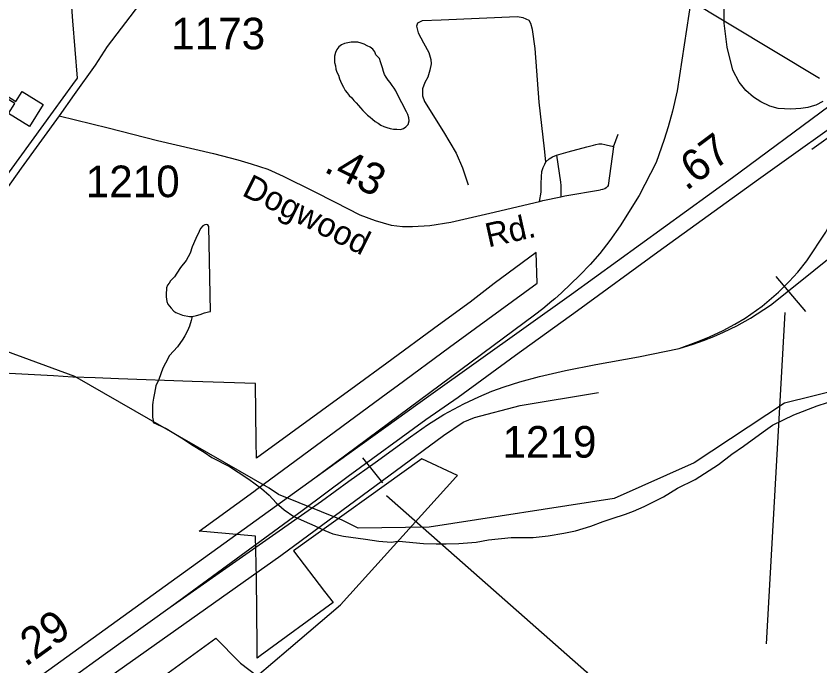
# Model space of a CAD drawing. Extents: x 2082433 to 2279600, y 546599 to 755198.
# Drawn here: x 2139852 to 2143032, y 594574 to 597144 of the extents above; entities that cross this region are included whole.
import ezdxf

# ---------------------------------------------------------------- set-up
doc = ezdxf.new("R2010")
doc.units = 0
for name, color, linetype in [('Exist Boundary Political City Limit New', 7, 'Continuous'), ('Exist Cultural Educational Facility Middle CELL', 7, 'Continuous'), ('Exist Hydrographic Creek Single Shore', 7, 'Continuous'), ('Exist Hydrographic Misc Water Feature', 7, 'Continuous'), ('Exist Road Non-System Type 51', 7, 'Continuous'), ('Exist Road Primary Interstate Divided Center Attributed', 7, 'Continuous'), ('Exist Road Primary Interstate Mileage Hundredths English Label', 7, 'Continuous'), ('Exist Road Primary Interstate Ramp 1 Lane Attributed', 7, 'Continuous'), ('Exist Road Primary Interstate Structure Ovrhead Sign CELL', 7, 'Continuous'), ('Exist Road Primary Interstate Structure Ovrhead Sign Number Label', 7, 'Continuous'), ('Exist Road Primary Interstate Structure Standard Bridge CELL', 7, 'Continuous'), ('Exist Road Primary Interstate Structure Standard Bridge Number Label', 7, 'Continuous'), ('Exist Road Primary US Service Attributed', 7, 'Continuous'), ('Exist Road Secondary Mileage Hundredths English Label', 7, 'Continuous'), ('Exist Road Secondary Type 51 Attributed', 7, 'Continuous'), ('Exist Road Secondary Type 51 Label', 7, 'Continuous'), ('Exist Road Secondary Type 51 Number Label', 7, 'Continuous'), ('Map Preparation Boundary City Limit Buffer Line', 7, 'Continuous')]:
    doc.layers.add(name, color=color, linetype=linetype)

msp = doc.modelspace()

# ---------------------------------------------------------------- linework, layer by layer
at = {"layer": 'Exist Boundary Political City Limit New'}
for points in [[(2139651, 596287.6), (2140000, 596768), (2140076.5, 596873.4), (2140094.5, 596898.6), (2140076.5, 597125.1), (2140043.8, 597576.1), (2140042, 597585.6), (2140000.2, 597576.1), (2139117, 597418.9)], [(2140798.5, 595086.9), (2140575.8, 595107), (2140792.2, 595264.4), (2140804.8, 595273.5), (2141321.5, 595653.8), (2141359.2, 595681.5), (2141566.5, 595834.1), (2141669.8, 595909.4), (2141913.2, 596087.2), (2141909.8, 596208.6), (2141742.5, 596085.8), (2141647.5, 596013.1), (2141522.8, 595921.3), (2141318.2, 595770.9), (2141195.2, 595681.5), (2140803, 595396.2), (2140802, 595460.9), (2140799, 595690.6), (2140548, 595699.2), (2140257.2, 595709.4), (2140165, 595713), (2140076.5, 595716.6), (2140000, 595720.7), (2139648.5, 595739.1)], [(2139831.8, 594210.8), (2139885.8, 594211), (2139925, 594211.2), (2139993.2, 594211.5), (2140000, 594216.4), (2140076.5, 594273.1), (2140642.2, 594683.9), (2140734.5, 594590.4), (2140739.8, 594585.1), (2140805.8, 594535.2), (2140930, 594640.9), (2141135.2, 594815.6), (2141591.8, 595320.2), (2141598.5, 595327.7), (2141457, 595393.2), (2140949.8, 595029.4), (2141072.5, 594868.9), (2141106, 594825), (2140817.5, 594613.8), (2140805.2, 594604.8), (2140805, 594632.3), (2140805, 594654.6), (2140803.2, 594921.1), (2140798.5, 595086.9)]]:
    msp.add_lwpolyline(points, dxfattribs=at)
at = {"layer": 'Exist Cultural Educational Facility Middle CELL'}
msp.add_lwpolyline([(2139905.3, 596707.7), (2139822.1, 596759.2), (2139846.4, 596798.4), (2139782.5, 596837.9), (2139737.2, 596810.7), (2139742.2, 596874.2), (2139851.4, 596806.5), (2139875.7, 596845.7), (2139958.9, 596794.1)], close=True, dxfattribs=at)
at = {"layer": 'Exist Hydrographic Creek Single Shore'}
msp.add_lwpolyline([(2146159.1, 597026.3), (2146118, 596968), (2145959.9, 596902.3), (2145352, 596740.7), (2144987, 596571), (2144721, 596297.5), (2144357, 595786.6), (2144190.9, 595717.9), (2143232.9, 595697.8), (2142891.9, 595612.9), (2142533.9, 595377.3), (2142217.9, 595236.1), (2141485.8, 595123), (2141205.4, 595118.8), (2141141.4, 595150.4), (2140890.1, 595252.5), (2140853.6, 595277.6), (2140083.9, 595718.9), (2139724.8, 595850.7)], dxfattribs=at)
at = {"layer": 'Exist Hydrographic Misc Water Feature'}
for points in [[(2141275, 596990.6), (2141270.7, 597002.6), (2141262.9, 597012.7), (2141252.9, 597020.7), (2141240.6, 597026.6), (2141228.9, 597032.5), (2141216.8, 597036.3), (2141203.1, 597040.4), (2141190.6, 597040.3), (2141177, 597040.3), (2141164.7, 597038.1), (2141150.8, 597036.2), (2141138.9, 597030.3), (2141128.8, 597022), (2141120.8, 597011.9), (2141115.1, 596999.8), (2141111, 596985.8), (2141111.2, 596974), (2141111, 596959.9), (2141115.3, 596947.8), (2141117.1, 596933.8), (2141121.3, 596921.8), (2141127.2, 596909.9), (2141131.3, 596896), (2141135.6, 596886), (2141141.3, 596872.1), (2141147.3, 596862.3), (2141153.9, 596850), (2141161.6, 596840.3), (2141169.6, 596830.1), (2141179.9, 596820.4), (2141188.1, 596810.3), (2141197.7, 596800.3), (2141205.9, 596790.1), (2141213.7, 596780.5), (2141223.8, 596770.4), (2141232, 596762.7), (2141242.2, 596752.7), (2141251.9, 596744.7), (2141262.1, 596736.7), (2141272.2, 596726.6), (2141284.1, 596720.8), (2141294.1, 596712.7), (2141306, 596706.9), (2141318.1, 596703), (2141331.8, 596698.9), (2141344.3, 596697.1), (2141358.3, 596696.9), (2141372, 596695.3), (2141384.1, 596699.2), (2141394.2, 596705.4), (2141402.2, 596715.5), (2141406.3, 596729.4), (2141406.1, 596741.2), (2141401.6, 596755.3), (2141396, 596765.1), (2141389.9, 596777.3), (2141383.9, 596789.2), (2141377.8, 596801.1), (2141371.6, 596813), (2141365.7, 596825.2), (2141359.5, 596837.1), (2141353.4, 596848.9), (2141347.4, 596859.2), (2141339.2, 596868.9), (2141331.6, 596881.1), (2141323.4, 596890.8), (2141315.2, 596903), (2141309.3, 596912.8), (2141305.2, 596924.8), (2141301.3, 596938.8), (2141296.8, 596950.8), (2141292.9, 596962.7), (2141288.8, 596976.7), (2141275, 596990.6)], [(2140547.9, 595955.7), (2140565.6, 595959.9), (2140579.5, 595963.9), (2140597.3, 595970.1), (2140613.3, 595974.2), (2140621.3, 595976.2), (2140614, 596311.9), (2140609.9, 596317.8), (2140606, 596320), (2140598, 596318), (2140590.2, 596313.9), (2140582, 596303.8), (2140576.2, 596291.7), (2140562.3, 596263.8), (2140548.3, 596231.8), (2140540.7, 596205.8), (2140525, 596177.4), (2140502.8, 596149.5), (2140487.2, 596127.5), (2140478.8, 596113.4), (2140471.2, 596105.2), (2140463, 596097.5), (2140457.1, 596087.4), (2140451.1, 596079.4), (2140447.2, 596069.1), (2140447.2, 596063.4), (2140445.4, 596047.4), (2140445.6, 596033.2), (2140447.7, 596015.5), (2140451.6, 596005.2), (2140465.5, 595989.3), (2140475.3, 595977.6), (2140483.7, 595971.5), (2140509.8, 595961.5), (2140538.1, 595955.6), (2140547.9, 595955.7)], [(2140547.9, 595955.7), (2140543.8, 595939.7), (2140537.7, 595917.9), (2140530.1, 595899.6), (2140519.8, 595879.7), (2140512, 595865.8), (2140490.5, 595835.5), (2140458.3, 595801.4), (2140442.3, 595771.3), (2140432.7, 595751.3), (2140416.7, 595707.1), (2140405.2, 595681.3), (2140399.3, 595653.3), (2140395.2, 595633.3), (2140393.3, 595617.3), (2140391.3, 595605.1), (2140391.5, 595593.3), (2140391.3, 595575.1), (2140391.3, 595557.2), (2140393.5, 595545.1), (2140393.5, 595537)], [(2140393.5, 595537), (2140445.6, 595513.3), (2140505.7, 595475.9), (2140546.1, 595449.9), (2140595.9, 595420), (2140625.8, 595398.5), (2140696.4, 595362.7), (2140730.2, 595340.9), (2140772.7, 595313), (2140822.5, 595275.1), (2140852.6, 595249.4), (2140880.9, 595219.6), (2140912.7, 595191.7), (2140950.9, 595165.6), (2140991, 595146.1), (2141033.1, 595128), (2141073.1, 595110.2), (2141105.3, 595096.5), (2141147.3, 595086.8), (2141233.4, 595075), (2141287.3, 595067.3), (2141335.1, 595063.7), (2141361.4, 595067.8), (2141365.3, 595067.7), (2141463.1, 595058.1), (2141513.3, 595056.2), (2141553.3, 595056.6), (2141603.5, 595058.8), (2141671.4, 595063.1), (2141721, 595073), (2141810.8, 595081.8), (2141897.2, 595082.1), (2141957, 595088.5), (2142019, 595098.6), (2142064.9, 595108.7), (2142124.8, 595126.8), (2142174.6, 595145.2), (2142210.3, 595157.2), (2142262.8, 595173.6), (2142294.6, 595185.9), (2142336.2, 595203.9), (2142412.3, 595242.3), (2142468.2, 595276.4), (2142537.8, 595310.9), (2142629.8, 595371.2), (2142683.1, 595411.4), (2142729.5, 595443.7), (2142807.2, 595499.7), (2142844.7, 595526.1), (2142928.8, 595566.4), (2143020.2, 595602.9), (2143102.1, 595629)]]:
    msp.add_lwpolyline(points, dxfattribs=at)
at = {"layer": 'Exist Road Non-System Type 51'}
msp.add_line((2142214.6, 596627.3), (2142233.9, 596677.6), dxfattribs=at)
for points in [[(2141947.9, 596567.7), (2141941.9, 596618.8), (2141920.8, 596804), (2141905, 597015.5), (2141894.5, 597090.7), (2141888.5, 597114.8), (2141881, 597126.8), (2141858.4, 597137.4), (2141834.3, 597140.4), (2141533.3, 597128.3), (2141458, 597125.3), (2141439.9, 597116.3), (2141435.4, 597104.3), (2141443, 597077.2), (2141464, 597038), (2141485.1, 597000.4), (2141492.6, 596971.8), (2141494.1, 596955.2), (2141488.1, 596929.7), (2141480.6, 596902.6), (2141468.5, 596881.5), (2141459.5, 596855.9), (2141459.5, 596828.8), (2141467, 596806.2), (2141542.3, 596685.8), (2141592.7, 596602.3), (2141617.6, 596544.3), (2141640.1, 596476.6)], [(2141922.7, 596410.8), (2141929.2, 596447.7), (2141929.2, 596481.7), (2141929.7, 596508.4), (2141932.2, 596529.6), (2141936.5, 596544.9), (2141942.8, 596558.4), (2141947.9, 596567.7), (2141960.5, 596578.9), (2141973.2, 596587.1), (2141989.9, 596593.6), (2142035.7, 596607.2), (2142109.5, 596626.4), (2142136.3, 596634.1), (2142145.3, 596636.3), (2142156.9, 596638.6), (2142168.5, 596638.3), (2142180.7, 596636), (2142191.7, 596633.2), (2142210.1, 596629.5), (2142214.6, 596627.3), (2142193.7, 596474.3), (2142190.8, 596469.8), (2142186.6, 596465), (2142180.7, 596461.3), (2142171.9, 596457.9), (2142164.1, 596456.7)], [(2141989.9, 596593.6), (2142005.4, 596487.7), (2142006.6, 596474.4), (2142006.5, 596429.8)]]:
    msp.add_lwpolyline(points, dxfattribs=at)
at = {"layer": 'Exist Road Primary Interstate Divided Center Attributed'}
for points in [[(2143220.3, 596899.9), (2143066.8, 596786.9), (2142685.8, 596503.8), (2142049.3, 596042.8), (2141492.5, 595646.6)], [(2140982.9, 595188.1), (2141165.3, 595324.9), (2141472.8, 595548.2), (2141600.9, 595636.9), (2141827.6, 595803.1), (2142073.1, 595980.2), (2142390.7, 596211), (2142788.6, 596499), (2143198.9, 596791.8)], [(2141492.5, 595646.6), (2141033.7, 595316.8), (2140441.4, 594889.6), (2139862.1, 594471.1), (2139406, 594141.3), (2139149.8, 593954.2), (2138875.6, 593755.6), (2138445.5, 593443.1), (2138258.4, 593312.4)], [(2138372.3, 593307.1), (2138555.2, 593438.2), (2139137.4, 593849.3), (2139406, 594042.9), (2139790.7, 594323), (2140205.8, 594622.5), (2140462, 594806.4), (2140982.9, 595188.1)]]:
    msp.add_lwpolyline(points, dxfattribs=at)
at = {"layer": 'Exist Road Primary Interstate Ramp 1 Lane Attributed'}
for points in [[(2142522.6, 597213.6), (2142466.4, 596848.1), (2142449, 596768.1), (2142430.9, 596705.4), (2142415.3, 596655.8), (2142383.3, 596564.8), (2142317.2, 596433.8), (2142241.6, 596314.9), (2142200.4, 596256), (2142160.6, 596205.4), (2142122.5, 596161.8), (2142081.5, 596119.9), (2142008.9, 596049.8), (2141982.9, 596026.1), (2141971.2, 596016), (2141935.8, 595986.7), (2141902.7, 595961.3), (2141033.7, 595316.8)], [(2143042.8, 596805.8), (2143016.1, 596792.3), (2143009.9, 596789.7), (2142984.1, 596782), (2142956, 596778.2), (2142916.7, 596775.7), (2142867, 596778.9), (2142833.5, 596787.2), (2142797.8, 596804.9), (2142769.4, 596823.8), (2142738.4, 596850.3), (2142712.4, 596882.8), (2142686.5, 596930.3), (2142664.3, 597021.2), (2142652.4, 597116.3), (2142653.5, 597214.7)], [(2142474.8, 595829.9), (2142553.1, 595858.1), (2142595, 595875.5), (2142649.3, 595900.7), (2142695.7, 595925.5), (2142735.4, 595949.8), (2142802.7, 595997.4), (2142867.5, 596051.7), (2142910.1, 596094.9), (2142944.5, 596131.8), (2142979.3, 596176.5), (2143054.9, 596288.9), (2143088.4, 596354.9), (2143111.1, 596411.7), (2143136.2, 596492.2), (2143151.7, 596551.7), (2143166.5, 596622.5), (2143198.9, 596791.8)], [(2142893.7, 596046.2), (2143120.8, 596228.4)], [(2140462, 594806.4), (2141060.2, 595225.9), (2141168.6, 595304.3), (2141271.8, 595378.9), (2141412, 595480.6), (2141479, 595527.6), (2141543.3, 595568.2), (2141622.5, 595610.4), (2141683, 595638.5), (2141733.8, 595660.6), (2141783.1, 595677.5), (2141844.6, 595697.4), (2141922.3, 595719.2), (2142025.7, 595741.7), (2142145.6, 595766.1), (2142313.8, 595796.7), (2142474.8, 595829.9), (2142529.9, 595846.6), (2142571, 595860.7), (2142612.1, 595877.1), (2142649.9, 595893.7), (2142703, 595919.1), (2142756.5, 595949), (2142836.6, 596000.7), (2142893.7, 596046.2)]]:
    msp.add_lwpolyline(points, dxfattribs=at)
at = {"layer": 'Exist Road Primary Interstate Structure Ovrhead Sign CELL'}
for p, q in [((2142857.1, 596114.7), (2142974.2, 595975.2)), ((2141221.8, 595396.8), (2141301, 595298.2))]:
    msp.add_line(p, q, dxfattribs=at)
at = {"layer": 'Exist Road Primary Interstate Structure Ovrhead Sign Number Label'}
msp.add_line((2142892.8, 595972.2), (2142819.3, 594661.3), dxfattribs=at)
msp.add_lwpolyline([(2141317.3, 595248.5), (2142108.7, 594551), (2142892.8, 593405.5)], dxfattribs=at)
at = {"layer": 'Exist Road Primary Interstate Structure Standard Bridge CELL'}
msp.add_line((2142999.4, 596617.6), (2143114.7, 596700.8), dxfattribs=at)
at = {"layer": 'Exist Road Primary Interstate Structure Standard Bridge Number Label'}
msp.add_line((2143029.6, 596897.1), (2142129, 597440.7), dxfattribs=at)
at = {"layer": 'Exist Road Primary US Service Attributed'}
msp.add_lwpolyline([(2139670.2, 593441.7), (2139613, 593509.8), (2139580.5, 593557.4), (2139550.3, 593616.9), (2139533, 593667.7), (2139518.9, 593720.7), (2139513, 593793.1), (2139518.4, 593861.2), (2139532.4, 593915.3), (2139550.8, 593966.1), (2139569.2, 594005.1), (2139600.5, 594052.6), (2139640.5, 594099.1), (2139715.1, 594161.9), (2140249.6, 594550.1), (2140899.6, 595011), (2141542.3, 595484.9), (2141620.6, 595537.9), (2141664.9, 595556.3), (2141846.5, 595603.3), (2142155.6, 595655.2)], dxfattribs=at)
at = {"layer": 'Exist Road Secondary Type 51 Attributed'}
for points in [[(2141111.7, 598405.9), (2141112.2, 598396.9), (2141112.4, 598392.7), (2141110.7, 598379), (2141104, 598363.1), (2141060.3, 598279.9), (2140938.2, 598058.2), (2140823.6, 597864.6), (2140700.4, 597673.2), (2140450.6, 597340), (2140340.4, 597190.8), (2140212.8, 597024.2), (2140165.3, 596949.6), (2140081, 596834.5), (2140022.7, 596749.7)], [(2140022.7, 596749.7), (2139872.2, 596542.5), (2139787.7, 596425.4), (2139687.7, 596284.6), (2139616.9, 596182.9), (2139579.6, 596128.2), (2139559.6, 596096.3), (2139531.7, 596050.2), (2139498.2, 595987.8), (2139484, 595957.8), (2139468.3, 595922.6), (2139457.3, 595897.5)], [(2140022.7, 596749.7), (2140216.2, 596702.2), (2140411.8, 596652.4), (2140632.2, 596600.4), (2140728.5, 596575.4), (2140781.3, 596559.5), (2140847.6, 596538.5), (2140908.9, 596510.6), (2141027.8, 596451.1), (2141113.6, 596407.7), (2141212.1, 596358.1), (2141272.1, 596336), (2141335.4, 596317.4), (2141380.2, 596311.3), (2141420.1, 596311.5), (2141489.1, 596316), (2141571.9, 596329.2), (2141725.7, 596364.6), (2141922.7, 596410.8), (2141936.2, 596414), (2142006.5, 596429.8), (2142022.8, 596433.5), (2142164.1, 596456.7)]]:
    msp.add_lwpolyline(points, dxfattribs=at)
at = {"layer": 'Map Preparation Boundary City Limit Buffer Line'}
for points in [[(2139651, 596287.6), (2140000, 596768), (2140076.5, 596873.4), (2140094.5, 596898.6), (2140076.5, 597125.1), (2140043.8, 597576.1), (2140042, 597585.6), (2140000.2, 597576.1), (2139117, 597418.9)], [(2140798.5, 595086.9), (2140575.8, 595107), (2140792.2, 595264.4), (2140804.8, 595273.5), (2141321.5, 595653.8), (2141359.2, 595681.5), (2141566.5, 595834.1), (2141669.8, 595909.4), (2141913.2, 596087.2), (2141909.8, 596208.6), (2141742.5, 596085.8), (2141647.5, 596013.1), (2141522.8, 595921.3), (2141318.2, 595770.9), (2141195.2, 595681.5), (2140803, 595396.2), (2140802, 595460.9), (2140799, 595690.6), (2140548, 595699.2), (2140257.2, 595709.4), (2140165, 595713), (2140076.5, 595716.6), (2140000, 595720.7), (2139648.5, 595739.1)], [(2139831.8, 594210.8), (2139885.8, 594211), (2139925, 594211.2), (2139993.2, 594211.5), (2140000, 594216.4), (2140076.5, 594273.1), (2140642.2, 594683.9), (2140734.5, 594590.4), (2140739.8, 594585.1), (2140805.8, 594535.2), (2140930, 594640.9), (2141135.2, 594815.6), (2141591.8, 595320.2), (2141598.5, 595327.7), (2141457, 595393.2), (2140949.8, 595029.4), (2141072.5, 594868.9), (2141106, 594825), (2140817.5, 594613.8), (2140805.2, 594604.8), (2140805, 594632.3), (2140805, 594654.6), (2140803.2, 594921.1), (2140798.5, 595086.9)]]:
    msp.add_lwpolyline(points, dxfattribs=at)

# ---------------------------------------------------------------- texts
at = {"layer": 'Exist Road Primary Interstate Mileage Hundredths English Label'}
for s, rotation, p in [('.67', 36.7476, (2142502.7, 596450.1)), ('.29', 35.843, (2139888.7, 594567.5))]:
    msp.add_text(s, height=125, rotation=rotation, dxfattribs=at).set_placement(p)
at = {"layer": 'Exist Road Secondary Mileage Hundredths English Label'}
msp.add_text('.43', height=125, rotation=333.5781, dxfattribs=at).set_placement((2141065, 596530.3))
at = {"layer": 'Exist Road Secondary Type 51 Label'}
for s, rotation, p in [('Dogwood', 333.3687, (2140741.3, 596436.7)), ('Rd.', 12.5447, (2141720, 596228.9))]:
    msp.add_text(s, height=95, rotation=rotation, dxfattribs=at).set_placement(p)
at = {"layer": 'Exist Road Secondary Type 51 Number Label'}
for s, p in [('1173', (2140465.2, 597012.4)), ('1210', (2140127.3, 596427.8)), ('1219', (2141775.9, 595397.7))]:
    msp.add_text(s, height=125, dxfattribs=at).set_placement(p)

doc.saveas('drawing.dxf')
